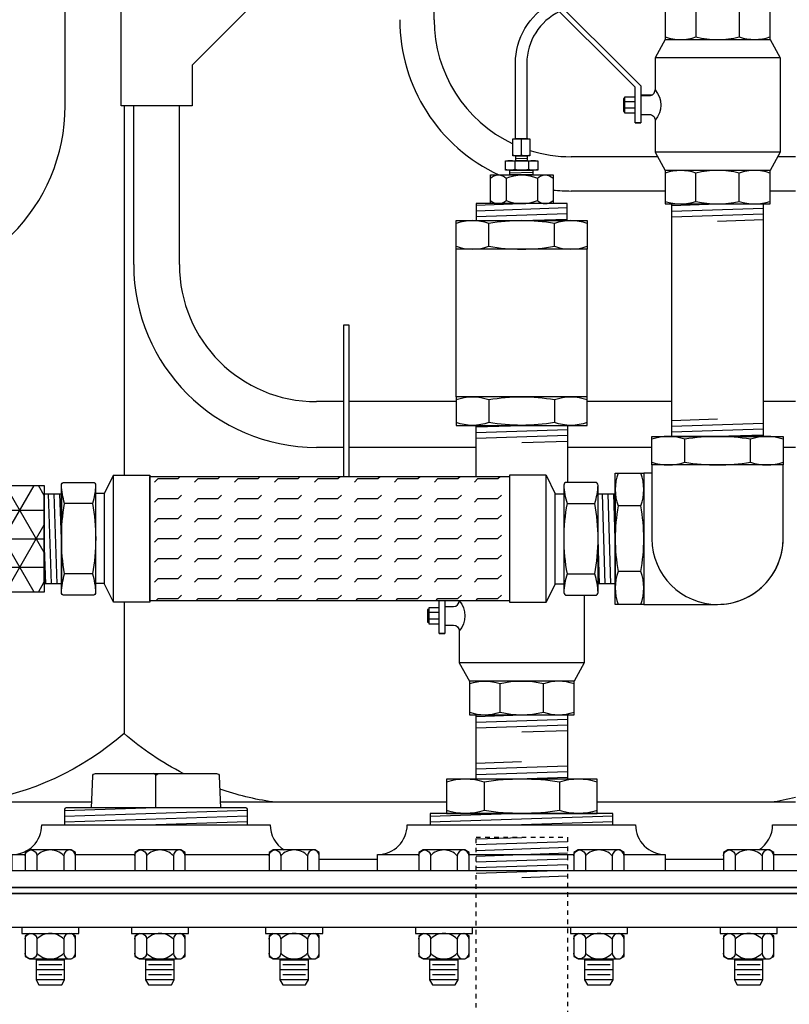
# Model space of a CAD drawing. Extents: x -169 to 6736, y -208 to 3022.
# Tile 498 of 656: x 5951 to 5968, y 355 to 376. Entities that reach past the tile are written whole.
import ezdxf

# ---------------------------------------------------------------- set-up
doc = ezdxf.new("R2010")
doc.units = 0
doc.header["$MEASUREMENT"] = 0
doc.header["$PDSIZE"] = 1
doc.linetypes.add('HIDDEN5', pattern=[0.05, 0.025, -0.025])
doc.layers.get('DEFPOINTS').update_dxf_attribs({"linetype": 'CONTINUOUS'})
for name, color, linetype in [('CONDUIT', 2, 'CONTINUOUS'), ('COPPER-TUBING', 2, 'CONTINUOUS'), ('DIM', 3, 'CONTINUOUS'), ('FLEXHOSE-2', 3, 'CONTINUOUS'), ('FLEXHOSE-2-HATCH', 2, 'CONTINUOUS'), ('FRP-2', 2, 'CONTINUOUS'), ('FRP-2-HATCH', 1, 'CONTINUOUS'), ('FRP-COLLAR', 1, 'CONTINUOUS'), ('FRP-SUMP', 2, 'CONTINUOUS'), ('GALV-2-ELL', 3, 'CONTINUOUS'), ('GALV-2-PIPE', 3, 'CONTINUOUS'), ('GALV-2-REDUCER', 3, 'CONTINUOUS'), ('GALV-2-TEE', 3, 'CONTINUOUS'), ('GALV-2-VALVE', 3, 'CONTINUOUS'), ('GALV-4-PLUG', 4, 'CONTINUOUS'), ('TANK-BUNG-OPENING-4', 3, 'CONTINUOUS'), ('TANK-MANWAY', 5, 'CONTINUOUS'), ('TANK-MANWAY-BOLT', 7, 'CONTINUOUS')]:
    doc.layers.add(name, color=color, linetype=linetype)
doc.styles.add('SIMPLEX', font='simplex')
doc.dimstyles.new('DIM64', dxfattribs={"dimscale": 64, "dimtxt": 0.09375, "dimasz": 0.09375, "dimexe": 0.0625, "dimexo": 0.0625, "dimgap": 0.046875, "dimtad": 1, "dimdec": 4, "dimzin": 3, "dimdsep": 46, "dimlunit": 4, "dimtxsty": 'SIMPLEX', "dimcen": 0, "dimclrd": 256, "dimclre": 256, "dimclrt": 256, "dimadec": 0, "dimazin": 0, "dimtfac": 1, "dimtdec": 4, "dimtmove": 0, "dimatfit": 3, "dimfxl": 1, "dimfrac": 2, "dimtolj": 1, "dimtzin": 0, "dimarcsym": 0})

# ---------------------------------------------------------------- blocks, each defined once
blk = doc.blocks.new('A$C42A40330')
at = {"layer": 'GALV-2-VALVE', "color": 7, "linetype": 'Continuous'}
for p, q in [((-0.474, 4.274), (-0.474, 3.654)), ((0.474, 4.274), (0.474, 3.654)), ((2.05, 2.304), (2.045, 2.026)), ((2.064, 2.304), (2.059, 2.026)), ((-0.474, 0.056), (-0.474, 0.676)), ((0.474, 0.056), (0.474, 0.676))]:
    blk.add_line(p, q, dxfattribs=at)
at = {"layer": 'GALV-2-VALVE', "color": 2, "linetype": 'Continuous'}
for p, q in [((-1.369, 3.195), (1.369, 3.195)), ((1.806, 2.237), (2.037, 2.237)), ((1.806, 2.093), (2.037, 2.093)), ((-1.369, 1.135), (1.369, 1.135))]:
    blk.add_line(p, q, dxfattribs=at)
at = {"layer": 'GALV-2-VALVE', "linetype": 'Continuous'}
blk.add_line((1.806, 1.777), (1.682, 1.777), dxfattribs=at)
for points in [[(1.806, 1.777), (1.806, 2.553), (3.894, 4.641), (3.894, 8.535), (3.785, 8.535), (3.785, 4.686), (1.682, 2.584), (1.682, 1.777)], [(-1.147, 0.732), (1.147, 0.732), (1.147, 0), (-1.147, 0)]]:
    blk.add_lwpolyline(points, close=True, dxfattribs=at)
for points in [[(-1.147, 4.33), (1.147, 4.33), (1.147, 3.598), (-1.147, 3.598), (-1.147, 4.33)], [(-1.147, 3.598), (-1.369, 3.195), (-1.369, 1.135), (-1.147, 0.732)], [(1.806, 2.339), (2.037, 2.339), (2.037, 1.991), (1.806, 1.991)]]:
    blk.add_lwpolyline(points, dxfattribs=at)
at = {"layer": 'GALV-2-VALVE', "color": 7, "linetype": 'Continuous'}
for points in [[(-1.145, 4.274, -0.162986), (-0.474, 4.274, -0.117634), (0.474, 4.274, -0.167355), (1.145, 4.274)], [(1.145, 3.654, -0.167355), (0.474, 3.654, -0.117634), (-0.474, 3.654, -0.162986), (-1.145, 3.654)], [(-1.145, 0.676, -0.167355), (-0.474, 0.676, -0.117634), (0.474, 0.676, -0.162986), (1.145, 0.676)], [(1.145, 0.056, -0.162986), (0.474, 0.056, -0.117634), (-0.474, 0.056, -0.167355), (-1.145, 0.056)]]:
    blk.add_lwpolyline(points, format="xyb", dxfattribs=at)
at = {"layer": 'GALV-2-VALVE', "linetype": 'Continuous'}
for points in [[(1.147, 3.598), (1.369, 3.195), (1.369, 2.495, 0.378629), (1.369, 1.835), (1.369, 1.135), (1.147, 0.732)], [(1.682, 2.37), (1.494, 2.37, -0.414214), (1.369, 2.495)], [(1.682, 1.96), (1.494, 1.96, 0.414214), (1.369, 1.835)]]:
    blk.add_lwpolyline(points, format="xyb", dxfattribs=at)
at = {"layer": 'GALV-2-VALVE', "color": 2, "linetype": 'Continuous'}
blk.add_lwpolyline([(2.037, 2.304), (2.064, 2.304), (2.064, 2.026), (2.037, 2.026)], dxfattribs=at)
blk = doc.blocks.new('*D71')
at = {"layer": 'DEFPOINTS', "color": 0, "transparency": 16777216}
for p in [(5827.154, 410.007), (6443.911, 410.007), (5827.154, 136.516)]:
    blk.add_point(p, dxfattribs=at)
at = {"layer": 'DIM', "lineweight": -2, "transparency": 16777216}
for p, q in [((5827.154, 406.007), (5827.154, 132.516)), ((6443.911, 406.007), (6443.911, 132.516)), ((6437.911, 136.516), (5833.154, 136.516))]:
    blk.add_line(p, q, dxfattribs=at)
at = {"layer": 'DIM', "transparency": 16777216}
for points in [[(5833.154, 137.516), (5833.154, 135.516), (5827.154, 136.516)], [(6437.911, 137.516), (6437.911, 135.516), (6443.911, 136.516)]]:
    blk.add_solid(points, dxfattribs=at)
at = {"layer": 'DIM', "transparency": 16777216, "insert": (6135.532, 144.087), "char_height": 6, "attachment_point": 5, "style": 'SIMPLEX'}
blk.add_mtext('\\A1;51\'-4 3/4" (F.V. TANK SLAB)', dxfattribs=at)

msp = doc.modelspace()

# ---------------------------------------------------------------- hatches: boundary and pattern name
at = {"layer": 'FLEXHOSE-2-HATCH', "linetype": 'Continuous'}
h = msp.add_hatch(dxfattribs=at)
h.set_pattern_fill('FLEX', color=256, scale=1.75, style=0)
h.set_pattern_definition([(6e-10, (5957.95088, 364.78123), (-4e-12, 0.4375), [0.4375, -0.4375]), (45, (5958.38838, 364.78123), (-4e-12, 0.4375), [0.109375, -0.39997, 0.109375, -0.61872])])
h.paths.add_polyline_path([(5954.27066, 366.14123), (5962.14671, 366.14123), (5962.14671, 363.42123), (5954.27066, 363.42123)])
at = {"layer": 'FRP-2-HATCH', "linetype": 'Continuous'}
h = msp.add_hatch(dxfattribs=at)
h.set_pattern_fill('NET3', color=256, scale=5, style=0)
h.set_pattern_definition([(0, (5943.8432, 364.77884), (0, 0.625), []), (60, (5943.8432, 364.77884), (-0.541266, 0.3125), []), (120, (5943.8432, 364.77884), (-0.541266, -0.3125), [])])
h.paths.add_polyline_path([(5948.02556, 367.02231), (5944.27556, 367.02231), (5944.27556, 365.96884), (5948.02556, 365.96884)])
h.paths.add_polyline_path([(5948.02556, 365.96884), (5944.27556, 365.96884), (5944.27556, 364.96634), (5945.90315, 364.96634), (5945.90315, 365.02884), (5945.96306, 365.02884), (5945.96306, 365.20072, -0.23606798), (5945.99431, 365.21634), (5946.30681, 365.21634, -0.23606798), (5946.33806, 365.20072), (5946.33806, 365.02884), (5946.40056, 365.02884), (5946.40056, 364.96634), (5948.02556, 364.96634)])
h.paths.add_polyline_path([(5948.02556, 364.59134), (5946.40056, 364.59134), (5946.40056, 364.52884), (5946.30681, 364.52884, -0.23606798), (5946.33806, 364.51322), (5946.33806, 364.35697, -0.23606798), (5946.30681, 364.34134), (5946.27556, 364.34134), (5946.27556, 364.21634), (5946.02556, 364.21634), (5946.02556, 364.34134), (5945.99431, 364.34134, -0.23606798), (5945.96306, 364.35697), (5945.96306, 364.52884), (5945.90315, 364.52884), (5945.90315, 364.59134), (5944.27556, 364.59134), (5944.27556, 363.58884), (5948.02556, 363.58884)])
h.paths.add_polyline_path([(5948.02556, 363.53424), (5948.02556, 363.58884), (5944.27556, 363.58884), (5944.27556, 363.53424), (5944.27556, 362.53538), (5948.02556, 362.53538)])
h.paths.add_polyline_path([(5948.45789, 365.77884), (5948.02556, 365.77884), (5948.02556, 363.77884), (5948.45789, 363.77884)])
h.paths.add_polyline_path([(5951.95789, 365.94551), (5948.45789, 365.94551), (5948.45789, 363.61217), (5951.95789, 363.61217)])

# ---------------------------------------------------------------- linework, layer by layer
at = {"layer": 'CONDUIT'}
for p, q in [((5960.49311, 376.13978), (5960.49311, 381.06662)), ((5952.41603, 374.25844), (5952.41603, 378.71135)), ((5953.9164, 370.77884), (5953.9164, 374.25689)), ((5954.9164, 370.77884), (5954.9164, 374.25689)), ((5965.38789, 373.13978), (5963.49311, 373.13978)), ((5968.40424, 373.13978), (5968.01216, 373.13978)), ((5965.55326, 372.38978), (5963.49311, 372.38978)), ((5968.40424, 372.38978), (5967.8468, 372.38978)), ((5958.51766, 367.77884), (5957.9164, 367.77884)), ((5960.97315, 367.77884), (5958.62703, 367.77884)), ((5965.70003, 367.77884), (5963.84516, 367.77884)), ((5968.40424, 367.77884), (5967.70003, 367.77884)), ((5958.51766, 366.77884), (5957.9164, 366.77884)), ((5961.4106, 366.77884), (5958.62703, 366.77884)), ((5965.26258, 366.77884), (5963.4106, 366.77884)), ((5968.40424, 366.77884), (5968.1346, 366.77884))]:
    msp.add_line(p, q, dxfattribs=at)
msp.add_lwpolyline([(5955.19421, 377.66004), (5956.45132, 376.40293), (5955.19421, 375.14581), (5955.19421, 374.25689), (5953.6386, 374.25689), (5953.6386, 378.03478), (5955.19421, 378.03478)], close=True, dxfattribs=at)
for centre, radius, start, end in [((5963.49311, 376.13978), 3.75, 180, 245.001014), ((5963.49311, 376.13978), 3, 180, 244.820122), ((5948.41603, 374.25844), 4, 270, 0), ((5963.49311, 376.13978), 3, 252.514676, 270), ((5963.49311, 376.13978), 3.75, 263.926507, 270), ((5957.9164, 370.77884), 4, 180, 270), ((5957.9164, 370.77884), 3, 180, 270)]:
    msp.add_arc(centre, radius, start, end, dxfattribs=at)
at = {"layer": 'COPPER-TUBING', "color": 7}
for p, q in [((5962.40422, 373.17609), (5962.40422, 373.5163)), ((5962.27922, 373.1009), (5962.52922, 373.10932)), ((5962.26214, 373.03412), (5962.26214, 372.86516)), ((5962.55618, 373.03412), (5962.55618, 372.86516)), ((5962.15422, 372.78626), (5962.65422, 372.80311))]:
    msp.add_line(p, q, dxfattribs=at)
at = {"layer": 'COPPER-TUBING', "color": 7, "linetype": 'Continuous'}
msp.add_line((5962.27922, 373.1587), (5962.52922, 373.1587), dxfattribs=at)
at = {"layer": 'COPPER-TUBING', "linetype": 'Continuous'}
msp.add_lwpolyline([(5963.23828, 376.31612, 0.29004959), (5962.5225, 375.18602), (5962.5225, 373.5337), (5962.2725, 373.5337), (5962.2725, 375.18444, -0.27431245), (5963.05351, 376.5009, -0.27431245)], format="xyb", dxfattribs=at)
for points in [[(5962.21672, 373.1587), (5962.21672, 373.5337), (5962.59172, 373.5337), (5962.59172, 373.1587)], [(5962.27922, 373.1587), (5962.52922, 373.1587), (5962.52922, 373.05152), (5962.27922, 373.05152)], [(5962.15422, 372.84827), (5962.65422, 372.84827), (5962.65422, 372.7411), (5962.15422, 372.7411)]]:
    msp.add_lwpolyline(points, close=True, dxfattribs=at)
at = {"layer": 'COPPER-TUBING', "color": 7}
for points in [[(5962.59172, 373.5163, 0.18283313), (5962.40422, 373.5163, 0.18283313), (5962.21672, 373.5163)], [(5962.59172, 373.17609, -0.18283313), (5962.40422, 373.17609, -0.18283313), (5962.21672, 373.17609)], [(5962.76409, 373.03412, 0.16735506), (5962.55618, 373.03412, 0.11763439), (5962.26214, 373.03412, 0.16298639), (5962.05422, 373.03412)], [(5962.05422, 372.86516, 0.16298639), (5962.26214, 372.86516, 0.11763439), (5962.55618, 372.86516, 0.16735506), (5962.76409, 372.86516)]]:
    msp.add_lwpolyline(points, format="xyb", dxfattribs=at)
at = {"layer": 'COPPER-TUBING'}
msp.add_lwpolyline([(5962.05422, 373.05152), (5962.76409, 373.05152), (5962.76409, 372.84827), (5962.05422, 372.84827)], close=True, dxfattribs=at)
at = {"layer": 'FLEXHOSE-2', "color": 7}
for p, q in [((5952.11397, 363.79298), (5952.05235, 365.7647)), ((5952.23897, 363.79298), (5952.17735, 365.7647)), ((5952.33316, 364.77884), (5952.30235, 365.7647)), ((5964.23892, 363.79298), (5964.1773, 365.7647)), ((5964.36392, 363.79298), (5964.3023, 365.7647)), ((5964.45811, 364.77884), (5964.4273, 365.7647)), ((5951.98897, 363.79298), (5951.95816, 364.77884)), ((5964.11392, 363.79298), (5964.08311, 364.77884))]:
    msp.add_line(p, q, dxfattribs=at)
at = {"layer": 'FLEXHOSE-2', "color": 2, "linetype": 'Continuous'}
for p, q in [((5953.27066, 365.76623), (5953.27066, 363.79623)), ((5963.14671, 363.79298), (5963.14671, 365.76298))]:
    msp.add_line(p, q, dxfattribs=at)
at = {"layer": 'FLEXHOSE-2', "color": 7, "linetype": 'Continuous'}
for p, q in [((5953.01297, 365.55137), (5952.40471, 365.55137)), ((5963.40336, 365.55137), (5964.01161, 365.55137)), ((5953.01297, 364.00885), (5952.40471, 364.00885)), ((5963.40336, 364.00885), (5964.01161, 364.00885))]:
    msp.add_line(p, q, dxfattribs=at)
at = {"layer": 'FLEXHOSE-2', "linetype": 'Continuous'}
for points in [[(5952.33321, 365.94462, -0.41421356), (5952.39571, 366.01294), (5953.02508, 366.01294, -0.41421356), (5953.08316, 365.95044), (5953.08316, 363.60135, -0.41421356), (5953.02066, 363.54091), (5952.39571, 363.54091, -0.41421356), (5952.33321, 363.60341)], [(5964.08311, 365.94462, 0.41421356), (5964.02061, 366.01294), (5963.39124, 366.01294, 0.41421356), (5963.33316, 365.95044), (5963.33316, 363.60135, 0.41421356), (5963.39566, 363.54091), (5964.02061, 363.54091, 0.41421356), (5964.08311, 363.60341)]]:
    msp.add_lwpolyline(points, format="xyb", close=True, dxfattribs=at)
for points in [[(5953.47096, 366.17248), (5953.27066, 365.76623), (5953.08316, 365.76623)], [(5962.94641, 366.16923), (5963.14671, 365.76298), (5963.33316, 365.76298)], [(5953.47096, 363.38998), (5953.27066, 363.79623), (5953.08421, 363.79623)], [(5962.94641, 363.38673), (5963.14777, 363.79298), (5963.33421, 363.79298)]]:
    msp.add_lwpolyline(points, dxfattribs=at)
for points in [[(5953.47096, 363.38998), (5953.47096, 366.17248), (5954.27066, 366.17248), (5954.27066, 363.38998)], [(5954.27066, 366.14123), (5962.14671, 366.14123), (5962.14671, 363.42123), (5954.27066, 363.42123)], [(5962.94641, 363.38673), (5962.94641, 366.16923), (5962.14671, 366.16923), (5962.14671, 363.38673)], [(5952.33321, 363.79298), (5951.95816, 363.79298), (5951.95816, 365.7647), (5952.33321, 365.7647)], [(5964.45816, 363.79298), (5964.08311, 363.79298), (5964.08311, 365.7647), (5964.45816, 365.7647)]]:
    msp.add_lwpolyline(points, close=True, dxfattribs=at)
at = {"layer": 'FLEXHOSE-2', "color": 7, "linetype": 'Continuous'}
for points in [[(5952.33452, 363.60135, -0.06514519), (5952.40471, 364.00885, -0.09270708), (5952.40471, 365.55137, -0.0658833), (5952.33456, 365.95243)], [(5953.08312, 365.95243, -0.0658833), (5953.01297, 365.55137, -0.09270708), (5953.01297, 364.00885, -0.06514519), (5953.08316, 363.60135)], [(5963.3332, 365.95243, 0.0658833), (5963.40336, 365.55137, 0.09270708), (5963.40336, 364.00885, 0.06514519), (5963.33316, 363.60135)], [(5964.0818, 363.60135, 0.06514519), (5964.01161, 364.00885, 0.09270708), (5964.01161, 365.55137, 0.0658833), (5964.08176, 365.95243)]]:
    msp.add_lwpolyline(points, format="xyb", dxfattribs=at)
at = {"layer": 'FRP-2'}
msp.add_lwpolyline([(5951.95789, 363.61217), (5948.45789, 363.61217), (5948.45789, 365.94551), (5951.95789, 365.94551)], close=True, dxfattribs=at)
at = {"layer": 'FRP-COLLAR', "color": 7, "linetype": 'Continuous'}
for p, q in [((5957.97932, 357.76592), (5959.25502, 357.76592)), ((5965.55342, 357.76592), (5966.82909, 357.76592))]:
    msp.add_line(p, q, dxfattribs=at)
at = {"layer": 'FRP-SUMP', "color": 7, "linetype": 'Continuous'}
msp.add_line((5965.01782, 374.49567), (5965.27168, 374.49565), dxfattribs=at)
at = {"layer": 'FRP-SUMP', "color": 7}
for p, q in [((5953.70575, 374.25689), (5953.70575, 366.17248)), ((5953.70575, 363.38998), (5953.70575, 360.51592)), ((5946.915, 359.01592), (5952.99529, 359.01592)), ((5955.81319, 359.01592), (5960.76553, 359.01592)), ((5964.06553, 359.01592), (5968.40424, 359.01592))]:
    msp.add_line(p, q, dxfattribs=at)
for points in [[(5955.0027, 359.63967, -0.06171643), (5953.70575, 360.51592, -0.14349823), (5950.45575, 359.01592)], [(5956.95575, 359.01592, -0.04679491), (5955.80138, 359.29949, -0.04679491)], [(5967.86696, 359.01592, 0.02150268), (5968.40424, 359.11945, 0.02150268)]]:
    msp.add_lwpolyline(points, format="xyb", dxfattribs=at)
at = {"layer": 'GALV-2-ELL', "color": 7, "linetype": 'Continuous'}
for p, q in [((5965.98202, 366.45598), (5965.98202, 366.95533)), ((5967.41803, 366.45598), (5967.41803, 366.95533)), ((5965.02001, 365.49684), (5964.52066, 365.49684)), ((5965.02001, 364.06084), (5964.52066, 364.06084))]:
    msp.add_line(p, q, dxfattribs=at)
for points in [[(5968.1346, 366.95533, 0.17443208), (5967.41803, 366.95533, 0.08704547), (5965.98202, 366.95533, 0.17373472), (5965.26258, 366.95533)], [(5965.26258, 366.45598, 0.17372505), (5965.98202, 366.45598, 0.08704419), (5967.41803, 366.45598, 0.1744223), (5968.1346, 366.45598)], [(5964.52066, 366.21341, 0.17443208), (5964.52066, 365.49684, 0.08704547), (5964.52066, 364.06084, 0.17373472), (5964.52066, 363.3414)], [(5965.02001, 363.3414, 0.17372505), (5965.02001, 364.06084, 0.08704419), (5965.02001, 365.49684, 0.1744223), (5965.02001, 366.21341)]]:
    msp.add_lwpolyline(points, format="xyb", dxfattribs=at)
at = {"layer": 'GALV-2-ELL', "linetype": 'Continuous'}
for points in [[(5968.1346, 366.39348), (5965.26258, 366.39348), (5965.26258, 367.01783), (5968.1346, 367.01783)], [(5965.08251, 366.21341), (5965.08251, 363.3414), (5964.45816, 363.3414), (5964.45816, 366.21341)]]:
    msp.add_lwpolyline(points, close=True, dxfattribs=at)
for points in [[(5965.26258, 366.39348), (5965.26258, 364.7774, 1), (5968.1346, 364.7774), (5968.1346, 366.39348)], [(5965.08251, 363.3414), (5966.69859, 363.3414, 0.41421374), (5968.1346, 364.7774, 0.41421374)]]:
    msp.add_lwpolyline(points, format="xyb", dxfattribs=at)
msp.add_lwpolyline([(5965.26258, 366.21341), (5965.08251, 366.21341)], dxfattribs=at)
at = {"layer": 'GALV-2-PIPE', "color": 7}
for p, q in [((5965.70003, 372.07603), (5966.70003, 372.10728)), ((5965.70003, 371.95103), (5967.70003, 372.01353)), ((5965.70003, 371.82603), (5967.70003, 371.88853)), ((5966.70003, 371.73228), (5967.70003, 371.76353)), ((5961.4106, 367.22943), (5962.4106, 367.26068)), ((5966.70003, 367.39283), (5965.70003, 367.36158)), ((5967.70003, 367.29908), (5965.70003, 367.23658)), ((5961.4106, 367.10443), (5963.4106, 367.16693)), ((5961.4106, 366.97943), (5963.4106, 367.04193)), ((5967.70003, 367.17408), (5965.70003, 367.11158)), ((5967.70003, 367.04908), (5966.70003, 367.01783)), ((5962.4106, 366.88568), (5963.4106, 366.91693)), ((5961.41259, 360.89035), (5962.41384, 360.92408)), ((5961.41259, 360.76528), (5963.41009, 360.83256)), ((5961.41291, 360.89035), (5962.41416, 360.92408)), ((5961.41291, 360.76528), (5963.41041, 360.83256)), ((5961.41259, 360.64021), (5963.41009, 360.70749)), ((5961.41291, 360.64021), (5963.41041, 360.70749)), ((5962.41134, 360.54878), (5963.41009, 360.58242)), ((5962.41166, 360.54878), (5963.41041, 360.58242)), ((5962.40916, 359.8921), (5961.41291, 359.85854)), ((5963.41041, 359.80075), (5961.41291, 359.73347)), ((5963.41041, 359.67568), (5961.41291, 359.6084)), ((5963.41041, 359.55061), (5962.31054, 359.51357))]:
    msp.add_line(p, q, dxfattribs=at)
at = {"layer": 'GALV-2-PIPE', "color": 254, "linetype": 'Continuous'}
for p, q in [((5961.41291, 358.20744), (5962.41416, 358.24117)), ((5961.41291, 358.08237), (5963.41041, 358.14965)), ((5961.41291, 357.9573), (5963.41041, 358.02458)), ((5961.41291, 357.83223), (5963.41041, 357.89951)), ((5961.41291, 357.70716), (5963.41041, 357.77444)), ((5961.41291, 357.58209), (5963.41041, 357.64937)), ((5961.41291, 357.45702), (5963.41041, 357.5243)), ((5962.41587, 357.36573), (5963.41462, 357.39937))]:
    msp.add_line(p, q, dxfattribs=at)
at = {"layer": 'GALV-2-PIPE', "linetype": 'Continuous'}
for points in [[(5967.70003, 372.10728), (5967.70003, 367.01783), (5965.70003, 367.01783), (5965.70003, 372.10728)], [(5963.41041, 360.92574), (5963.41041, 359.51523), (5961.41291, 359.51523), (5961.41291, 360.92574)]]:
    msp.add_lwpolyline(points, close=True, dxfattribs=at)
msp.add_lwpolyline([(5961.4106, 366.14123), (5961.4106, 367.26068), (5963.4106, 367.26068), (5963.4106, 366.01294)], dxfattribs=at)
at = {"layer": 'GALV-2-PIPE', "color": 1, "linetype": 'HIDDEN5'}
msp.add_lwpolyline([(5963.41041, 234.51592), (5961.41041, 234.51592), (5961.41041, 358.24325), (5963.41041, 358.24325), (5963.41041, 234.51592)], dxfattribs=at)
at = {"layer": 'GALV-2-REDUCER', "color": 7, "linetype": 'Continuous'}
for p, q in [((5962.06884, 372.67071), (5962.06884, 372.18506)), ((5962.75384, 372.67071), (5962.75384, 372.18506))]:
    msp.add_line(p, q, dxfattribs=at)
at = {"layer": 'GALV-2-REDUCER', "color": 7}
for p, q in [((5961.41013, 372.0831), (5962.40888, 372.11675)), ((5961.41013, 371.95803), (5963.40763, 372.02532)), ((5961.41013, 371.83296), (5963.40763, 371.90024)), ((5962.40888, 371.74153), (5963.40763, 371.77517))]:
    msp.add_line(p, q, dxfattribs=at)
at = {"layer": 'GALV-2-REDUCER', "color": 7, "linetype": 'Continuous'}
for points in [[(5961.72634, 372.67279, -0.40030098), (5962.06884, 372.67279, -0.20429346), (5962.75384, 372.67279, -0.41103058), (5963.09634, 372.67279)], [(5961.72634, 372.18506, 0.40030098), (5962.06884, 372.18506, 0.20429346), (5962.75384, 372.18506, 0.41103058), (5963.09634, 372.18506)]]:
    msp.add_lwpolyline(points, format="xyb", dxfattribs=at)
at = {"layer": 'GALV-2-REDUCER', "linetype": 'Continuous'}
for points in [[(5961.72634, 372.7411), (5963.09634, 372.7411), (5963.09634, 372.11675), (5961.72634, 372.11675)], [(5963.40791, 371.74154), (5963.40763, 372.11675), (5961.41013, 372.11675), (5961.41041, 371.74154)]]:
    msp.add_lwpolyline(points, close=True, dxfattribs=at)
at = {"layer": 'GALV-2-TEE', "color": 7, "linetype": 'Continuous'}
for p, q in [((5961.69259, 371.17969), (5961.69259, 371.67904)), ((5963.1286, 371.17969), (5963.1286, 371.67904)), ((5961.69259, 367.82253), (5961.69259, 367.32318)), ((5963.1286, 367.82253), (5963.1286, 367.32318))]:
    msp.add_line(p, q, dxfattribs=at)
at = {"layer": 'GALV-2-TEE', "linetype": 'Continuous'}
for p, q in [((5960.97315, 367.88503), (5960.97315, 371.11719)), ((5963.84516, 367.88503), (5963.84516, 371.11719))]:
    msp.add_line(p, q, dxfattribs=at)
at = {"layer": 'GALV-2-TEE', "color": 7, "linetype": 'Continuous'}
for points in [[(5963.84516, 371.67904, 0.17443208), (5963.1286, 371.67904, 0.08704547), (5961.69259, 371.67904, 0.17373472), (5960.97315, 371.67904)], [(5960.97315, 371.17969, 0.17372505), (5961.69259, 371.17969, 0.08704419), (5963.1286, 371.17969, 0.1744223), (5963.84516, 371.17969)], [(5960.97315, 367.82253, -0.17372505), (5961.69259, 367.82253, -0.08704419), (5963.1286, 367.82253, -0.1744223), (5963.84516, 367.82253)], [(5963.84516, 367.32318, -0.17443208), (5963.1286, 367.32318, -0.08704547), (5961.69259, 367.32318, -0.17373472), (5960.97315, 367.32318)]]:
    msp.add_lwpolyline(points, format="xyb", dxfattribs=at)
at = {"layer": 'GALV-2-TEE', "linetype": 'Continuous'}
for points in [[(5963.84516, 371.11719), (5960.97315, 371.11719), (5960.97315, 371.74154), (5963.84516, 371.74154)], [(5963.84516, 367.88503), (5960.97315, 367.88503), (5960.97315, 367.26068), (5963.84516, 367.26068)]]:
    msp.add_lwpolyline(points, close=True, dxfattribs=at)
at = {"layer": 'GALV-2-VALVE', "color": 7, "linetype": 'Continuous'}
for p, q in [((5960.3473, 363.22975), (5960.35218, 362.95172)), ((5960.36178, 363.22975), (5960.36665, 362.95172)), ((5961.93721, 360.98197), (5961.93721, 361.60124)), ((5962.8861, 360.98197), (5962.8861, 361.60124))]:
    msp.add_line(p, q, dxfattribs=at)
at = {"layer": 'GALV-2-VALVE', "color": 2, "linetype": 'Continuous'}
for p, q in [((5960.60557, 363.16271), (5960.37452, 363.16271)), ((5960.60557, 363.01877), (5960.37452, 363.01877)), ((5963.78024, 362.06091), (5961.04307, 362.06091))]:
    msp.add_line(p, q, dxfattribs=at)
at = {"layer": 'GALV-2-VALVE', "linetype": 'Continuous'}
msp.add_line((5960.60557, 362.70255), (5960.72945, 362.70255), dxfattribs=at)
for points in [[(5958.51766, 366.14123), (5958.51766, 369.46074), (5958.62703, 369.46074), (5958.62703, 366.14123)], [(5960.72945, 363.42123), (5960.72945, 362.70255), (5960.60557, 362.70255), (5960.60557, 363.42123)], [(5963.78024, 363.54091), (5963.78024, 362.06091), (5963.55842, 361.65747)], [(5960.60557, 363.26449), (5960.37452, 363.26449), (5960.37452, 362.91699), (5960.60557, 362.91699)]]:
    msp.add_lwpolyline(points, dxfattribs=at)
for points in [[(5960.72945, 363.29574), (5960.91807, 363.29574, 0.41421356), (5961.04307, 363.42074)], [(5961.04307, 363.42123), (5961.04307, 363.42074, -0.37862889), (5961.04307, 362.76074), (5961.04307, 362.06091), (5961.26489, 361.65747)], [(5960.72945, 362.88574), (5960.91807, 362.88574, -0.41421356), (5961.04307, 362.76074)]]:
    msp.add_lwpolyline(points, format="xyb", dxfattribs=at)
at = {"layer": 'GALV-2-VALVE', "color": 2, "linetype": 'Continuous'}
msp.add_lwpolyline([(5960.37452, 363.22975), (5960.3473, 363.22975), (5960.3473, 362.95172), (5960.37452, 362.95172)], dxfattribs=at)
at = {"layer": 'GALV-2-VALVE', "linetype": 'Continuous'}
msp.add_lwpolyline([(5963.55842, 361.65747), (5961.26489, 361.65747), (5961.26489, 360.92574), (5963.55842, 360.92574)], close=True, dxfattribs=at)
at = {"layer": 'GALV-2-VALVE', "color": 7, "linetype": 'Continuous'}
for points in [[(5963.55707, 361.60124, 0.16735506), (5962.8861, 361.60124, 0.11763439), (5961.93721, 361.60124, 0.16298639), (5961.26625, 361.60124)], [(5961.26625, 360.98197, 0.16298639), (5961.93721, 360.98197, 0.11763439), (5962.8861, 360.98197, 0.16735506), (5963.55707, 360.98197)]]:
    msp.add_lwpolyline(points, format="xyb", dxfattribs=at)
at = {"layer": 'GALV-4-PLUG', "color": 7, "linetype": 'Continuous'}
for p, q in [((5961.59053, 359.45273), (5961.59053, 358.82773)), ((5963.24053, 359.45273), (5963.24053, 358.82773))]:
    msp.add_line(p, q, dxfattribs=at)
at = {"layer": 'GALV-4-PLUG', "color": 7}
for p, q in [((5954.40424, 358.88967), (5952.40424, 358.8223)), ((5956.40424, 358.83245), (5952.40424, 358.69772)), ((5956.40424, 358.70787), (5952.40424, 358.57314)), ((5962.40842, 358.76523), (5960.40842, 358.69786)), ((5964.40842, 358.70801), (5960.40842, 358.57328)), ((5956.40424, 358.58329), (5954.40424, 358.51592)), ((5964.40842, 358.58343), (5962.40422, 358.51592))]:
    msp.add_line(p, q, dxfattribs=at)
at = {"layer": 'GALV-4-PLUG', "color": 4, "linetype": 'Continuous'}
msp.add_lwpolyline([(5952.99003, 358.88967), (5953.01878, 359.57977, -0.40206867), (5953.08123, 359.63967), (5955.72725, 359.63967, -0.40206867), (5955.7897, 359.57977), (5955.81845, 358.88967)], format="xyb", dxfattribs=at)
at = {"layer": 'GALV-4-PLUG', "color": 7, "linetype": 'Continuous'}
for points in [[(5954.40424, 358.88967), (5954.40424, 359.57717, 0.41421356), (5954.34174, 359.63967)], [(5954.40424, 358.88967), (5954.40424, 359.57717, -0.41421356), (5954.46674, 359.63967)], [(5964.06553, 359.45273, 0.15151515), (5963.24053, 359.45273, 0.07575758), (5961.59053, 359.45273, 0.15151515), (5960.76553, 359.45273)], [(5964.06553, 358.82773, -0.15151515), (5963.24053, 358.82773, -0.07575758), (5961.59053, 358.82773, -0.15151515), (5960.76553, 358.82773)]]:
    msp.add_lwpolyline(points, format="xyb", dxfattribs=at)
at = {"layer": 'GALV-4-PLUG', "color": 4, "linetype": 'Continuous'}
for points in [[(5960.76553, 358.76523), (5964.06553, 358.76523), (5964.06553, 359.51523), (5960.76553, 359.51523)], [(5964.40842, 358.51592), (5964.40842, 358.76523), (5960.40842, 358.76523), (5960.40842, 358.51592)]]:
    msp.add_lwpolyline(points, close=True, dxfattribs=at)
msp.add_lwpolyline([(5956.40424, 358.51592), (5956.40424, 358.85842, 0.41421356), (5956.37299, 358.88967), (5952.43549, 358.88967, 0.41421356), (5952.40424, 358.85842), (5952.40424, 358.51592)], format="xyb", close=True, dxfattribs=at)
at = {"layer": 'TANK-BUNG-OPENING-4', "linetype": 'Continuous'}
for p, q in [((5951.25502, 357.86672), (5951.54061, 357.86672)), ((5951.25504, 357.86672), (5951.54063, 357.86672)), ((5952.64061, 357.86672), (5953.94031, 357.86672)), ((5955.04031, 357.86672), (5956.87932, 357.86672)), ((5959.25502, 357.86672), (5960.15737, 357.86672)), ((5961.25737, 357.86672), (5963.55105, 357.86672)), ((5964.65105, 357.86672), (5965.55342, 357.86672)), ((5967.92909, 357.86672), (5969.76811, 357.86672))]:
    msp.add_line(p, q, dxfattribs=at)
for points in [[(5951.25502, 357.51592), (5951.25502, 357.86672, 0.41421356), (5951.90422, 358.51592), (5956.90422, 358.51592, 0.25818944), (5957.20852, 357.96592, 0.25818944)], [(5959.25502, 357.51592), (5959.25502, 357.86672, 0.41421356), (5959.90422, 358.51592), (5964.90422, 358.51592, 0.41421356), (5965.55342, 357.86672), (5965.55342, 357.51592)], [(5967.59993, 357.96592, 0.25818944), (5967.90422, 358.51592), (5972.90422, 358.51592, 0.41421356), (5973.55342, 357.86672), (5973.55342, 357.51592)]]:
    msp.add_lwpolyline(points, format="xyb", dxfattribs=at)
at = {"layer": 'TANK-MANWAY', "linetype": 'Continuous'}
for points in [[(5948.40422, 357.14092), (5948.40422, 357.51592), (5976.40422, 357.51592), (5976.40422, 357.14092)], [(5948.46672, 357.01592), (5948.46672, 357.14092), (5976.34172, 357.14092), (5976.34172, 357.01592)], [(5948.40422, 356.26592), (5948.40422, 357.01592), (5976.40422, 357.01592), (5976.40422, 356.26592)]]:
    msp.add_lwpolyline(points, close=True, dxfattribs=at)
at = {"layer": 'TANK-MANWAY-BOLT', "linetype": 'Continuous'}
for p, q in [((5952.40311, 355.55719), (5951.77811, 355.55719)), ((5952.34061, 355.44893), (5951.84061, 355.44893)), ((5954.80281, 355.55719), (5954.17781, 355.55719)), ((5954.74031, 355.44893), (5954.24031, 355.44893)), ((5957.74182, 355.55719), (5957.11682, 355.55719)), ((5957.67932, 355.44893), (5957.17932, 355.44893)), ((5961.01987, 355.55719), (5960.39487, 355.55719)), ((5960.95737, 355.44893), (5960.45737, 355.44893)), ((5964.41355, 355.55719), (5963.78855, 355.55719)), ((5964.35105, 355.44893), (5963.85105, 355.44893)), ((5967.69159, 355.55719), (5967.06659, 355.55719)), ((5967.62909, 355.44893), (5967.12909, 355.44893)), ((5952.40311, 355.34068), (5951.77811, 355.34068)), ((5952.34061, 355.23243), (5951.84061, 355.23243)), ((5954.80281, 355.34068), (5954.17781, 355.34068)), ((5954.74031, 355.23243), (5954.24031, 355.23243)), ((5957.74182, 355.34068), (5957.11682, 355.34068)), ((5957.67932, 355.23243), (5957.17932, 355.23243)), ((5961.01987, 355.34068), (5960.39487, 355.34068)), ((5960.95737, 355.23243), (5960.45737, 355.23243)), ((5964.41355, 355.34068), (5963.78855, 355.34068)), ((5964.35105, 355.23243), (5963.85105, 355.23243)), ((5967.69159, 355.34068), (5967.06659, 355.34068)), ((5967.62909, 355.23243), (5967.12909, 355.23243)), ((5952.40311, 355.12417), (5951.77811, 355.12417)), ((5954.80281, 355.12417), (5954.17781, 355.12417)), ((5957.74182, 355.12417), (5957.11682, 355.12417)), ((5961.01987, 355.12417), (5960.39487, 355.12417)), ((5964.41355, 355.12417), (5963.78855, 355.12417)), ((5967.69159, 355.12417), (5967.06659, 355.12417))]:
    msp.add_line(p, q, dxfattribs=at)
for points in [[(5951.54061, 357.91177), (5951.54061, 357.51592), (5952.64061, 357.51592), (5952.64061, 357.91177), (5952.54682, 357.96592), (5951.63441, 357.96592)], [(5953.94031, 357.91177), (5953.94031, 357.51592), (5955.04031, 357.51592), (5955.04031, 357.91177), (5954.94652, 357.96592), (5954.0341, 357.96592)], [(5956.87932, 357.91177), (5956.87932, 357.51592), (5957.97932, 357.51592), (5957.97932, 357.91177), (5957.88553, 357.96592), (5956.97312, 357.96592)], [(5960.15737, 357.91177), (5960.15737, 357.51592), (5961.25737, 357.51592), (5961.25737, 357.91177), (5961.16357, 357.96592), (5960.25116, 357.96592)], [(5963.55105, 357.91177), (5963.55105, 357.51592), (5964.65105, 357.51592), (5964.65105, 357.91177), (5964.55725, 357.96592), (5963.64484, 357.96592)], [(5966.82909, 357.91177), (5966.82909, 357.51592), (5967.92909, 357.51592), (5967.92909, 357.91177), (5967.8353, 357.96592), (5966.92289, 357.96592)], [(5951.46561, 356.26592), (5951.46561, 356.14092), (5952.71562, 356.14092), (5952.71562, 356.26592)], [(5953.86531, 356.26592), (5953.86531, 356.14092), (5955.11531, 356.14092), (5955.11531, 356.26592)], [(5956.80432, 356.26592), (5956.80432, 356.14092), (5958.05432, 356.14092), (5958.05432, 356.26592)], [(5960.08237, 356.26592), (5960.08237, 356.14092), (5961.33237, 356.14092), (5961.33237, 356.26592)], [(5963.47605, 356.26592), (5963.47605, 356.14092), (5964.72605, 356.14092), (5964.72605, 356.26592)], [(5966.75409, 356.26592), (5966.75409, 356.14092), (5968.00409, 356.14092), (5968.00409, 356.26592)]]:
    msp.add_lwpolyline(points, close=True, dxfattribs=at)
for points in [[(5951.54061, 357.83779, -1), (5951.79687, 357.83779), (5951.79687, 357.51592)], [(5952.64061, 357.83779, 1), (5952.38436, 357.83779), (5952.38436, 357.51592)], [(5953.94031, 357.83779, -1), (5954.19656, 357.83779), (5954.19656, 357.51592)], [(5955.04031, 357.83779, 1), (5954.78406, 357.83779), (5954.78406, 357.51592)], [(5956.87932, 357.83779, -1), (5957.13557, 357.83779), (5957.13557, 357.51592)], [(5957.97932, 357.83779, 1), (5957.72307, 357.83779), (5957.72307, 357.51592)], [(5960.15737, 357.83779, -1), (5960.41362, 357.83779), (5960.41362, 357.51592)], [(5961.25737, 357.83779, 1), (5961.00112, 357.83779), (5961.00112, 357.51592)], [(5963.55105, 357.83779, -1), (5963.8073, 357.83779), (5963.8073, 357.51592)], [(5964.65105, 357.83779, 1), (5964.3948, 357.83779), (5964.3948, 357.51592)], [(5966.82909, 357.83779, -1), (5967.08534, 357.83779), (5967.08534, 357.51592)], [(5967.92909, 357.83779, 1), (5967.67284, 357.83779), (5967.67284, 357.51592)], [(5951.54062, 356.01279, -1), (5951.79687, 356.01279), (5951.79687, 355.70905, -1), (5951.54062, 355.70905)], [(5952.64061, 356.01279, 1), (5952.38436, 356.01279), (5952.38436, 355.70905, 1), (5952.64061, 355.70905)], [(5953.94031, 356.01279, -1), (5954.19656, 356.01279), (5954.19656, 355.70905, -1), (5953.94031, 355.70905)], [(5955.04031, 356.01279, 1), (5954.78406, 356.01279), (5954.78406, 355.70905, 1), (5955.04031, 355.70905)], [(5956.87932, 356.01279, -1), (5957.13557, 356.01279), (5957.13557, 355.70905, -1), (5956.87932, 355.70905)], [(5957.97932, 356.01279, 1), (5957.72307, 356.01279), (5957.72307, 355.70905, 1), (5957.97932, 355.70905)], [(5960.15737, 356.01279, -1), (5960.41362, 356.01279), (5960.41362, 355.70905, -1), (5960.15737, 355.70905)], [(5961.25737, 356.01279, 1), (5961.00112, 356.01279), (5961.00112, 355.70905, 1), (5961.25737, 355.70905)], [(5963.55105, 356.01279, -1), (5963.8073, 356.01279), (5963.8073, 355.70905, -1), (5963.55105, 355.70905)], [(5964.65105, 356.01279, 1), (5964.3948, 356.01279), (5964.3948, 355.70905, 1), (5964.65105, 355.70905)], [(5966.82909, 356.01279, -1), (5967.08534, 356.01279), (5967.08534, 355.70905, -1), (5966.82909, 355.70905)], [(5967.92909, 356.01279, 1), (5967.67284, 356.01279), (5967.67284, 355.70905, 1), (5967.92909, 355.70905)]]:
    msp.add_lwpolyline(points, format="xyb", dxfattribs=at)
for points in [[(5951.63441, 356.14092), (5951.54061, 356.08677), (5951.54061, 355.63507), (5951.63441, 355.58092), (5952.54682, 355.58092), (5952.64061, 355.63507), (5952.64061, 356.08677), (5952.54682, 356.14092)], [(5954.0341, 356.14092), (5953.94031, 356.08677), (5953.94031, 355.63507), (5954.0341, 355.58092), (5954.94652, 355.58092), (5955.04031, 355.63507), (5955.04031, 356.08677), (5954.94652, 356.14092)], [(5956.97312, 356.14092), (5956.87932, 356.08677), (5956.87932, 355.63507), (5956.97312, 355.58092), (5957.88553, 355.58092), (5957.97932, 355.63507), (5957.97932, 356.08677), (5957.88553, 356.14092)], [(5960.25116, 356.14092), (5960.15737, 356.08677), (5960.15737, 355.63507), (5960.25116, 355.58092), (5961.16357, 355.58092), (5961.25737, 355.63507), (5961.25737, 356.08677), (5961.16357, 356.14092)], [(5963.64484, 356.14092), (5963.55105, 356.08677), (5963.55105, 355.63507), (5963.64484, 355.58092), (5964.55725, 355.58092), (5964.65105, 355.63507), (5964.65105, 356.08677), (5964.55725, 356.14092)], [(5966.92289, 356.14092), (5966.82909, 356.08677), (5966.82909, 355.63507), (5966.92289, 355.58092), (5967.8353, 355.58092), (5967.92909, 355.63507), (5967.92909, 356.08677), (5967.8353, 356.14092)], [(5951.77811, 355.58092), (5951.77811, 355.12417), (5951.84061, 355.01592), (5952.34061, 355.01592), (5952.40311, 355.12417), (5952.40311, 355.58092)], [(5954.17781, 355.58092), (5954.17781, 355.12417), (5954.24031, 355.01592), (5954.74031, 355.01592), (5954.80281, 355.12417), (5954.80281, 355.58092)], [(5957.11682, 355.58092), (5957.11682, 355.12417), (5957.17932, 355.01592), (5957.67932, 355.01592), (5957.74182, 355.12417), (5957.74182, 355.58092)], [(5960.39487, 355.58092), (5960.39487, 355.12417), (5960.45737, 355.01592), (5960.95737, 355.01592), (5961.01987, 355.12417), (5961.01987, 355.58092)], [(5963.78855, 355.58092), (5963.78855, 355.12417), (5963.85105, 355.01592), (5964.35105, 355.01592), (5964.41355, 355.12417), (5964.41355, 355.58092)], [(5967.06659, 355.58092), (5967.06659, 355.12417), (5967.12909, 355.01592), (5967.62909, 355.01592), (5967.69159, 355.12417), (5967.69159, 355.58092)]]:
    msp.add_lwpolyline(points, dxfattribs=at)
for centre, start, end in [((5952.09061, 357.56512), 42.869123, 137.13088), ((5954.49031, 357.56512), 42.869123, 137.13088), ((5957.42932, 357.56512), 42.869123, 137.13088), ((5960.70737, 357.56512), 42.869123, 137.13088), ((5964.10105, 357.56512), 42.869123, 137.13088), ((5967.37909, 357.56512), 42.869123, 137.13088), ((5952.09061, 355.74012), 42.869123, 137.13088), ((5954.49031, 355.74012), 42.869123, 137.13088), ((5957.42932, 355.74012), 42.869123, 137.13088), ((5960.70737, 355.74012), 42.869123, 137.13088), ((5964.10105, 355.74012), 42.869123, 137.13088), ((5967.37909, 355.74012), 42.869123, 137.13088), ((5952.09061, 355.98172), 222.86912, 317.13088), ((5954.49031, 355.98172), 222.86912, 317.13088), ((5957.42932, 355.98172), 222.86912, 317.13088), ((5960.70737, 355.98172), 222.86912, 317.13088), ((5964.10105, 355.98172), 222.86912, 317.13088), ((5967.37909, 355.98172), 222.86912, 317.13088)]:
    msp.add_arc(centre, 0.4008, start, end, dxfattribs=at)

# ---------------------------------------------------------------- block references
at = {"layer": 'GALV-2-VALVE', "linetype": 'Continuous', "xscale": -1}
msp.add_blockref('A$C42A40330', (5966.70003, 372.10728), dxfattribs=at)

# ---------------------------------------------------------------- dimensions: what is measured, and where the dimension line sits
at = {"layer": 'DIM'}
dim = msp.add_linear_dim(base=(5827.15422, 136.51592), p1=(6443.9106, 410.00736), p2=(5827.15422, 410.00736), angle=180, text='<> (F.V. TANK SLAB)', dimstyle='DIM64', dxfattribs=at)
dim.commit()
dim.dimension.update_dxf_attribs({"geometry": '*D71', "text_midpoint": (6135.53241, 144.08735)})

doc.saveas('drawing.dxf')
